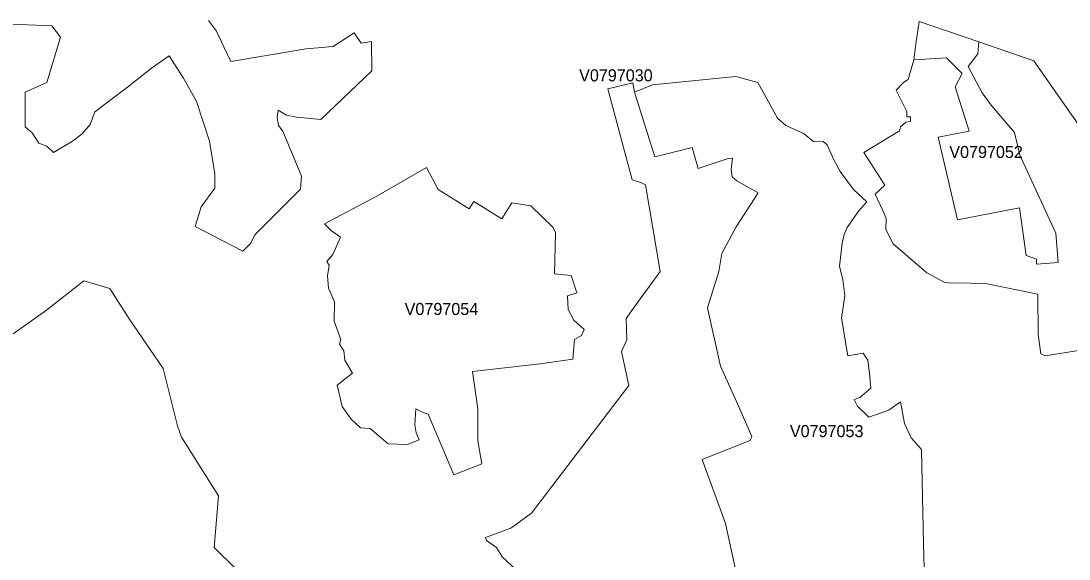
# Model space of a CAD drawing. Extents: x 369010 to 735936, y 6377141 to 6616555.
# Drawn here: x 599436 to 608125, y 6444098 to 6448559 of the extents above; entities that cross this region are included whole.
import ezdxf
from ezdxf.enums import TextEntityAlignment as Align

# ---------------------------------------------------------------- set-up
doc = ezdxf.new("R2010")
doc.units = 0
doc.header["$LTSCALE"] = 40
doc.layers.add('3', color=7, linetype='Continuous', lineweight=13)
doc.layers.add('4', color=7, linetype='Continuous')

msp = doc.modelspace()

# ---------------------------------------------------------------- linework, layer by layer
at = {"layer": '3'}
for points in [[(600992.19, 6448562.25), (601057.07, 6448474.37), (601117.65, 6448344.45), (601176.23, 6448223.13), (601799.52, 6448327.73), (602023.45, 6448346.6), (602199.05, 6448459.64), (602257.64, 6448375.89), (602341.22, 6448388.47), (602345.52, 6448145.51), (601922.99, 6447743.5), (601722.23, 6447760.39), (601638.49, 6447777.1), (601567.32, 6447818.97), (601559.05, 6447760.39), (601571.62, 6447693.36), (601607.21, 6447645.19), (601761.95, 6447272.48), (601753.51, 6447163.58), (601375, 6446784.57), (601341.41, 6446717.54), (601274.54, 6446650.68), (600881.31, 6446855.74), (600931.45, 6447019.09), (601044.49, 6447174), (601044.49, 6447291.35), (600998.48, 6447563.44), (600891.73, 6447892.29), (600783, 6448084.77), (600665.82, 6448269.14), (600519.51, 6448168.68), (600318.76, 6448009.47), (600048.82, 6447806.4), (600011.25, 6447701.63), (599944.22, 6447622.19), (599864.78, 6447563.44), (599705.9, 6447467.28), (599651.45, 6447521.56), (599584.58, 6447546.72), (599530.13, 6447630.46), (599471.54, 6447680.78), (599471.54, 6447969.75), (599651.45, 6448049.19), (599764.32, 6448426.21), (599693.32, 6448518.23), (599356.52, 6448532.96)], [(599356.52, 6448532.96), (599693.32, 6448518.23), (599764.32, 6448426.21), (599651.45, 6448049.19), (599471.54, 6447969.75), (599471.54, 6447680.78), (599530.13, 6447630.46), (599584.58, 6447546.72), (599651.45, 6447521.56), (599705.9, 6447467.28), (599864.78, 6447563.44), (599944.22, 6447622.19), (600011.25, 6447701.63), (600048.82, 6447806.4), (600318.76, 6448009.47), (600519.51, 6448168.68), (600665.82, 6448269.14), (600783, 6448084.77), (600891.73, 6447892.29), (600998.48, 6447563.44), (601044.49, 6447291.35), (601044.49, 6447174), (600931.45, 6447019.09), (600881.31, 6446855.74), (601274.54, 6446650.68), (601341.41, 6446717.54), (601375, 6446784.57), (601753.51, 6447163.58), (601761.95, 6447272.48), (601607.21, 6447645.19), (601571.62, 6447693.36), (601559.05, 6447760.39), (601567.32, 6447818.97), (601638.49, 6447777.1), (601722.23, 6447760.39), (601922.99, 6447743.5), (602345.52, 6448145.51), (602341.22, 6448388.47), (602257.64, 6448375.89), (602199.05, 6448459.64), (602023.45, 6448346.6), (601799.52, 6448327.73), (601176.23, 6448223.13), (601117.65, 6448344.45), (601057.07, 6448474.37), (600992.19, 6448562.25)], [(608291.25, 6445841.86), (607926.65, 6445782.78), (607891.72, 6445800.32), (607869.88, 6445962.02), (607865.57, 6446294.02), (607433.44, 6446381.41), (607186.84, 6446388.03), (607147.62, 6446383.72), (607090.85, 6446392.33), (606946.86, 6446471.11), (606667.49, 6446711.42), (606606.42, 6446829.26), (606607.41, 6446919.96), (606579.11, 6446992.12), (606517.54, 6447123.69), (606596.66, 6447197.51), (606424.86, 6447467.44), (606719.13, 6447649.17), (606726.58, 6447681.11), (606770.77, 6447720.33), (606809.99, 6447725.3), (606809.99, 6447764.52), (606780.53, 6447764.52), (606780.53, 6447808.71), (606692.15, 6447985.47), (606751.07, 6448049.36), (606790.3, 6448073.85), (606839.45, 6448235.88), (606854.01, 6448368.45), (606883.47, 6448554.97), (607376.18, 6448384.83), (607832.47, 6448228.43), (608224.88, 6447668.86)], [(608224.88, 6447668.86), (607832.47, 6448228.43), (607376.18, 6448384.83), (607368.07, 6448285.86), (607287.47, 6448182.59), (607403.82, 6447962.96), (607480.12, 6447859.69), (607672.76, 6447635.43), (607717.45, 6447447.09), (608015.52, 6446799.14), (608033.4, 6446556.84), (607854.16, 6446543.43), (607854.16, 6446583.82), (607769.09, 6446615.26), (607715.3, 6447009.82), (607200.08, 6446911.18), (607041.03, 6447595.21), (607296.41, 6447644.53), (607179.89, 6448012.28), (607238.15, 6448124.33), (607108.23, 6448254.41), (606839.45, 6448235.88), (606790.3, 6448073.85), (606751.07, 6448049.36), (606692.15, 6447985.47), (606780.53, 6447808.71), (606780.53, 6447764.52), (606809.99, 6447764.52), (606809.99, 6447725.3), (606770.77, 6447720.33), (606726.58, 6447681.11), (606719.13, 6447649.17), (606424.86, 6447467.44), (606596.66, 6447197.51), (606517.54, 6447123.69), (606579.11, 6446992.12), (606607.41, 6446919.96), (606606.42, 6446829.26), (606667.49, 6446711.42), (606946.86, 6446471.11), (607090.85, 6446392.33), (607147.62, 6446383.72), (607186.84, 6446388.03), (607433.44, 6446381.41), (607865.57, 6446294.02), (607869.88, 6445962.02), (607891.72, 6445800.32), (607926.65, 6445782.78), (608291.25, 6445841.86)], [(603705.3, 6443856.48), (603425.76, 6444116.81), (603379.26, 6444192.78), (603295.84, 6444251.7), (603286.08, 6444276.36), (603496.93, 6444354.81), (603668.56, 6444477.61), (604475.39, 6445535.68), (604414.15, 6445817.86), (604458.18, 6445916.17), (604453.38, 6446092.77), (604526.86, 6446195.88), (604735.4, 6446483.19), (604612.76, 6447199.99), (604580.82, 6447217.2), (604502.37, 6447241.7), (604301.28, 6447997.72), (604507.33, 6448046.87), (604521.9, 6447968.26), (604671.51, 6448029.66), (605363.15, 6448098.34), (605544.55, 6448049.36), (605708.89, 6447752.28), (605777.58, 6447693.36), (605929.51, 6447624.67), (606008.12, 6447555.82), (606086.57, 6447560.79), (606120.83, 6447531.33), (606174.79, 6447408.52), (606228.74, 6447310.38), (606336.65, 6447163.08), (606449.36, 6447059.97), (606379.85, 6446981.85), (606285.67, 6446846.8), (606261.51, 6446789.21), (606243.14, 6446717.88), (606222.45, 6446526.88), (606250.09, 6446411.86), (606267.3, 6446279.62), (606237.51, 6446095.58), (606291.47, 6445781.45), (606417.91, 6445804.46), (606456.97, 6445747.03), (606471.87, 6445639.95), (606481.13, 6445513.5), (606391.43, 6445437.54), (606343.1, 6445419.17), (606370.74, 6445366.2)], [(605363.15, 6448098.34), (604671.51, 6448029.66), (604521.9, 6447968.26)], [(606923.53, 6444023.64), (606917.73, 6444218.1), (606900.52, 6445006.07), (606815.45, 6445102.72), (606760.34, 6445222.38), (606728.23, 6445401.79), (606631.58, 6445332.77), (606463.76, 6445273.03), (606370.74, 6445366.2), (606343.1, 6445419.17), (606391.43, 6445437.54), (606481.13, 6445513.5), (606471.87, 6445639.95), (606456.97, 6445747.03), (606417.91, 6445804.46), (606291.47, 6445781.45), (606237.51, 6446095.58), (606267.3, 6446279.62), (606250.09, 6446411.86), (606222.45, 6446526.88), (606243.14, 6446717.88), (606261.51, 6446789.21), (606285.67, 6446846.8), (606379.85, 6446981.85), (606449.36, 6447059.97), (606336.65, 6447163.08), (606228.74, 6447310.38), (606174.79, 6447408.52), (606120.83, 6447531.33), (606086.57, 6447560.79), (606008.12, 6447555.82), (605929.51, 6447624.67), (605777.58, 6447693.36), (605708.89, 6447752.28), (605544.55, 6448049.36), (605363.15, 6448098.34)], [(605397.41, 6443832.64), (605275.6, 6444391.88), (605083.78, 6444922.16), (605481.32, 6445080.88), (605496.22, 6445114.31), (605358.35, 6445429.43), (605235.39, 6445697.54), (605128.64, 6446179.49), (605220.49, 6446483.19), (605245.81, 6446630.49), (605365.31, 6446851.27), (605546.86, 6447134.28), (605369.94, 6447233.26), (605330.88, 6447267.85), (605323.93, 6447329.91), (605335.52, 6447421.93), (605298.61, 6447419.61), (605050.52, 6447334.54), (605001.03, 6447510.47), (604690.71, 6447432.36), (604521.9, 6447968.26), (604507.33, 6448046.87), (604301.28, 6447997.72), (604502.37, 6447241.7), (604580.82, 6447217.2), (604612.76, 6447199.99), (604735.4, 6446483.19), (604526.86, 6446195.88), (604453.38, 6446092.77), (604458.18, 6445916.17), (604414.15, 6445817.86), (604475.39, 6445535.68), (603668.56, 6444477.61), (603496.93, 6444354.81), (603286.08, 6444276.36), (603295.84, 6444251.7), (603379.26, 6444192.78), (603425.76, 6444116.81), (603705.3, 6443856.48)], [(604521.9, 6447968.26), (604690.71, 6447432.36), (605001.03, 6447510.47), (605050.52, 6447334.54), (605298.61, 6447419.61), (605335.52, 6447421.93), (605323.93, 6447329.91), (605330.88, 6447267.85), (605369.94, 6447233.26), (605546.86, 6447134.28), (605365.31, 6446851.27), (605245.81, 6446630.49), (605220.49, 6446483.19), (605128.64, 6446179.49), (605235.39, 6445697.54), (605358.35, 6445429.43), (605496.22, 6445114.31), (605481.32, 6445080.88), (605083.78, 6444922.16), (605275.6, 6444391.88), (605397.41, 6443832.64)], [(601221.25, 6444012.71), (601038.37, 6444192.78), (601074.45, 6444620.94), (600766.61, 6445109.51), (600732.68, 6445203.35), (600615.34, 6445676.69), (600333.98, 6446090.45), (600172.78, 6446341.02), (599956.47, 6446405.24), (599647.14, 6446162.11), (599370.42, 6445965.66)], [(599370.42, 6445965.66), (599647.14, 6446162.11), (599956.47, 6446405.24), (600172.78, 6446341.02), (600333.98, 6446090.45), (600615.34, 6445676.69), (600732.68, 6445203.35), (600766.61, 6445109.51), (601074.45, 6444620.94), (601038.37, 6444192.78), (601221.25, 6444012.71)], [(606370.74, 6445366.2), (606463.76, 6445273.03), (606631.58, 6445332.77), (606728.23, 6445401.79), (606760.34, 6445222.38), (606815.45, 6445102.72), (606900.52, 6445006.07), (606917.73, 6444218.1), (606923.53, 6444023.64)]]:
    msp.add_lwpolyline(points, dxfattribs=at)
for points in [[(606839.45, 6448235.88), (607108.23, 6448254.41), (607238.15, 6448124.33), (607179.89, 6448012.28), (607296.41, 6447644.53), (607041.03, 6447595.21), (607200.08, 6446911.18), (607715.3, 6447009.82), (607769.09, 6446615.26), (607854.16, 6446583.82), (607854.16, 6446543.43), (608033.4, 6446556.84), (608015.52, 6446799.14), (607717.45, 6447447.09), (607672.76, 6447635.43), (607480.12, 6447859.69), (607403.82, 6447962.96), (607287.47, 6448182.59), (607368.07, 6448285.86), (607376.18, 6448384.83), (606883.47, 6448554.97), (606854.01, 6448368.45)], [(602701.19, 6445210.47), (602708.64, 6445343.03), (602769.87, 6445313.57), (602811.58, 6445298.84), (603023.76, 6444796.71), (603256.62, 6444887.57), (603224.84, 6445079.06), (603224.84, 6445344.19), (603179.49, 6445652.2), (603741.05, 6445716.08), (604010.82, 6445755.3), (604025.55, 6445917.33), (604084.31, 6445951.76), (604104, 6446000.91), (604020.59, 6446079.36), (603971.6, 6446167.74), (603966.63, 6446280.78), (604045.08, 6446305.27), (603996.09, 6446447.61), (603858.72, 6446462.34), (603868.49, 6446806.09), (603848.96, 6446845.31), (603662.6, 6447027.04), (603505.54, 6447051.53), (603422.12, 6446918.96), (603191.74, 6447061.3), (603152.52, 6447002.38), (602894.99, 6447162.09), (602796.85, 6447343.65), (602379.94, 6447103.17), (601952.12, 6446878.41), (602010.87, 6446819.5), (602084.52, 6446765.54), (602020.8, 6446623.21), (601971.65, 6446564.29), (601991.34, 6446534.83), (601976.61, 6446446.45), (601986.38, 6446343.34), (602035.53, 6446230.3), (602033.05, 6446070.75), (602087, 6445918.66), (602077.07, 6445879.27), (602111.5, 6445825.31), (602121.26, 6445746.7), (602184.98, 6445638.79), (602057.54, 6445540.65), (602099.25, 6445361.4), (602172.73, 6445258.3), (602251.18, 6445184.65), (602329.8, 6445179.68), (602481.73, 6445052.08), (602638.63, 6445047.11), (602736.77, 6445086.5), (602712.28, 6445145.42)], [(602701.19, 6445210.47), (602712.28, 6445145.42), (602736.77, 6445086.5), (602638.63, 6445047.11), (602481.73, 6445052.08), (602329.8, 6445179.68), (602251.18, 6445184.65), (602172.73, 6445258.3), (602099.25, 6445361.4), (602057.54, 6445540.65), (602184.98, 6445638.79), (602121.26, 6445746.7), (602111.5, 6445825.31), (602077.07, 6445879.27), (602087, 6445918.66), (602033.05, 6446070.75), (602035.53, 6446230.3), (601986.38, 6446343.34), (601976.61, 6446446.45), (601991.34, 6446534.83), (601971.65, 6446564.29), (602020.8, 6446623.21), (602084.52, 6446765.54), (602010.87, 6446819.5), (601952.12, 6446878.41), (602379.94, 6447103.17), (602796.85, 6447343.65), (602894.99, 6447162.09), (603152.52, 6447002.38), (603191.74, 6447061.3), (603422.12, 6446918.96), (603505.54, 6447051.53), (603662.6, 6447027.04), (603848.96, 6446845.31), (603868.49, 6446806.09), (603858.72, 6446462.34), (603996.09, 6446447.61), (604045.08, 6446305.27), (603966.63, 6446280.78), (603971.6, 6446167.74), (604020.59, 6446079.36), (604104, 6446000.91), (604084.31, 6445951.76), (604025.55, 6445917.33), (604010.82, 6445755.3), (603741.05, 6445716.08), (603179.49, 6445652.2), (603224.84, 6445344.19), (603224.84, 6445079.06), (603256.62, 6444887.57), (603023.76, 6444796.71), (602811.58, 6445298.84), (602769.87, 6445313.57), (602708.64, 6445343.03)]]:
    msp.add_lwpolyline(points, close=True, dxfattribs=at)

# ---------------------------------------------------------------- texts
at = {"layer": '4'}
for s, p in [('V0797030', (604368.22, 6448058.39)), ('V0797052', (607437.09, 6447422.84)), ('V0797054', (602921.94, 6446121.04)), ('V0797053', (606115.35, 6445108.39))]:
    msp.add_text(s, height=100, dxfattribs=at).set_placement(p, align=Align.CENTER)

doc.saveas('drawing.dxf')
